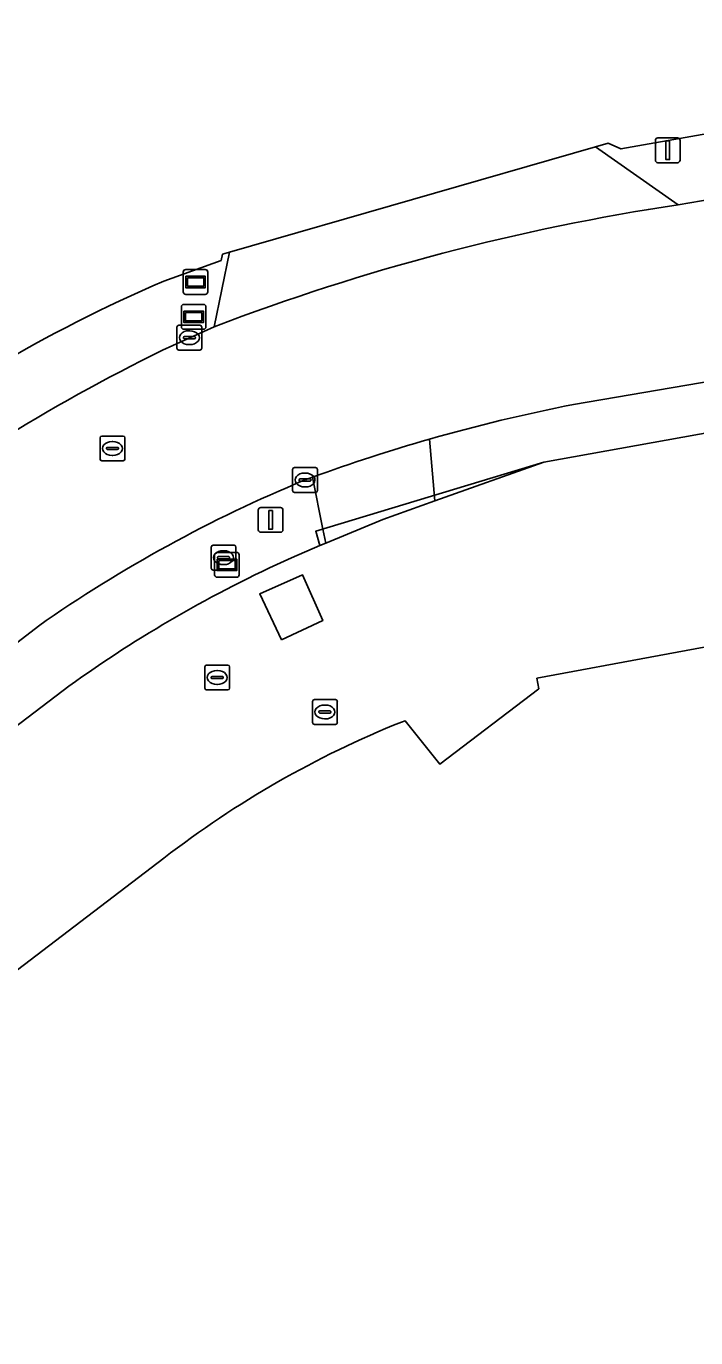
# Model space of a CAD drawing. Extents: x 156141 to 158132, y 385651 to 388333.
# Drawn here: x 156730.4 to 156757.4, y 386729.1 to 386782 of the extents above; entities that cross this region are included whole.
import ezdxf

# ---------------------------------------------------------------- set-up
doc = ezdxf.new("R2010")
doc.units = 0
for name, color, linetype in [('IMGEO_Berm_groen', 7, 'Continuous'), ('IMGEO_Brandkraan', 7, 'Continuous'), ('IMGEO_Erf', 7, 'Continuous'), ('IMGEO_Hek', 7, 'Continuous'), ('IMGEO_Informatiebord', 7, 'Continuous'), ('IMGEO_Kolk', 7, 'Continuous'), ('IMGEO_Lage_trafo', 7, 'Continuous'), ('IMGEO_Lichtmast', 7, 'Continuous'), ('IMGEO_Pand', 7, 'Continuous'), ('IMGEO_Rijbaan_lokaal_gesloten', 7, 'Continuous'), ('IMGEO_Rijbaan_lokaal_open', 7, 'Continuous'), ('IMGEO_Rioolput', 7, 'Continuous'), ('IMGEO_Verkeersbordpaal', 7, 'Continuous'), ('IMGEO_Verklikker', 7, 'Continuous'), ('IMGEO_Voetpad_open', 7, 'Continuous')]:
    doc.layers.add(name, color=color, linetype=linetype)

msp = doc.modelspace()

# ---------------------------------------------------------------- linework, layer by layer
at = {"layer": 'IMGEO_Berm_groen'}
for points in [[(156779.733, 386781.96), (156774.709, 386780.609), (156754.356, 386777.018), (156753.838, 386777.245), (156753.33, 386777.099), (156756.662, 386774.763), (156764.664, 386776.13)], [(156735.878, 386768.902), (156737.952, 386769.845), (156738.577, 386772.853), (156738.301, 386772.773), (156738.237, 386772.522), (156735.926, 386771.688)], [(156769.252, 386767.626), (156768.912, 386769.526), (156752.445, 386766.717)], [(156746.642, 386765.322), (156746.853, 386762.833), (156751.247, 386764.398), (156769.252, 386767.626)], [(156741.07, 386760.537), (156742.214, 386761.034), (156742.455, 386761.134), (156742.342, 386761.696), (156741.922, 386763.786), (156741.621, 386763.675)], [(156730.873, 386757.788), (156712.266, 386743.479), (156712.486, 386740.439), (156732.098, 386755.362)]]:
    msp.add_lwpolyline(points, dxfattribs=at)
for centre, radius, start, end in [((156759.378, 386717.047), 59.461, 113.22942, 128.13629), ((156768.183, 386702.856), 73.523, 116.06463, 128.01044), ((156766.151, 386696.935), 71.115, 101.11205, 105.92199), ((156763.034, 386711.825), 56.098, 112.4401, 124.9815), ((156761.908, 386714.045), 50.948, 114.1421, 125.8102)]:
    msp.add_arc(centre, radius, start, end, dxfattribs=at)
at = {"layer": 'IMGEO_Brandkraan'}
for p, q in [((156737.837, 386760.119), (156737.837, 386760.971)), ((156737.912, 386761.045), (156738.764, 386761.045)), ((156738.096, 386760.539), (156738.096, 386760.551)), ((156738.139, 386760.588), (156738.537, 386760.588)), ((156738.325, 386760.825), (156738.35, 386760.825)), ((156738.58, 386760.551), (156738.58, 386760.539)), ((156738.838, 386760.971), (156738.838, 386760.119)), ((156738.764, 386760.045), (156737.912, 386760.045)), ((156738.534, 386760.502), (156738.136, 386760.502)), ((156738.348, 386760.265), (156738.323, 386760.265))]:
    msp.add_line(p, q, dxfattribs=at)
for points in [[(156737.837, 386760.119), (156737.837, 386760.971)], [(156737.912, 386761.045), (156738.764, 386761.045)], [(156738.838, 386760.971), (156738.838, 386760.119)], [(156738.764, 386760.045), (156737.912, 386760.045)]]:
    msp.add_lwpolyline(points, dxfattribs=at)
for centre, radius, start, end in [((156737.914, 386760.969), 0.0765, 91.552, 178.448), ((156737.914, 386760.969), 0.0765, 91.552, 178.448), ((156738.136, 386760.548), 0.0403, 85.8775, 175.7526), ((156738.541, 386760.55), 0.0386, 1.7309, 96.639), ((156738.762, 386760.969), 0.0765, 1.552, 88.448), ((156738.762, 386760.969), 0.0765, 1.552, 88.448), ((156737.914, 386760.121), 0.0765, 181.552, 268.448), ((156737.914, 386760.121), 0.0765, 181.552, 268.448), ((156738.133, 386760.538), 0.0366, 178.938, 274.7102), ((156738.537, 386760.545), 0.043, 264.8664, 352.4533), ((156738.762, 386760.121), 0.0765, 271.552, 358.448), ((156738.762, 386760.121), 0.0765, 271.552, 358.448)]:
    msp.add_arc(centre, radius, start, end, dxfattribs=at)
for centre, major_axis, ratio, start_param, end_param in [((156738.324, 386760.545), (-0.387, 0.002), 0.722429, 4.712389, 7.853982), ((156738.349, 386760.545), (-0.39, 0.002), 0.717154, 1.570796, 4.712389)]:
    msp.add_ellipse(centre, major_axis=major_axis, ratio=ratio, start_param=start_param, end_param=end_param, dxfattribs=at)
at = {"layer": 'IMGEO_Erf'}
for points in [[(156735.926, 386771.688), (156738.237, 386772.522), (156738.301, 386772.773), (156738.577, 386772.853), (156753.33, 386777.099), (156753.838, 386777.245), (156754.356, 386777.018), (156774.709, 386780.609), (156779.733, 386781.96)], [(156778.117, 386768.64), (156772.911, 386767.737), (156769.343, 386767.119), (156769.252, 386767.626), (156751.247, 386764.398), (156746.853, 386762.833), (156744.759, 386762.087), (156742.455, 386761.134), (156742.214, 386761.034), (156741.07, 386760.537)], [(156745.514, 386753.92), (156745.655, 386753.973), (156747.058, 386752.221), (156751.051, 386755.263), (156750.972, 386755.686), (156760.826, 386757.516), (156761.145, 386757.097), (156763.608, 386753.87), (156770.5, 386744.82), (156770.834, 386745.092), (156773.567, 386741.518), (156773.298, 386741.282), (156774.548, 386739.619), (156776.92, 386741.403), (156777.226, 386741.011), (156774.815, 386739.2), (156812.586, 386689.743), (156789.566, 386672.171), (156756.887, 386714.985), (156712.276, 386681.034)], [(156732.098, 386755.362), (156712.486, 386740.439), (156699.039, 386730.289)], [(156712.276, 386681.034), (156704.259, 386691.546), (156701.969, 386689.799), (156693.612, 386700.758), (156719.804, 386720.691), (156712.322, 386730.437), (156735.928, 386748.433)]]:
    msp.add_lwpolyline(points, dxfattribs=at)
msp.add_lwpolyline([(156740.672, 386757.231), (156739.796, 386759.082), (156741.519, 386759.859), (156742.339, 386758.012)], close=True, dxfattribs=at)
for centre, radius, start, end in [((156759.378, 386717.047), 59.461, 113.22942, 128.13629), ((156761.908, 386714.045), 50.948, 114.1421, 125.8102), ((156760.408, 386716.783), 40.013, 111.8533, 127.7201)]:
    msp.add_arc(centre, radius, start, end, dxfattribs=at)
at = {"layer": 'IMGEO_Hek'}
for points in [[(156753.33, 386777.099), (156753.838, 386777.245), (156754.356, 386777.018), (156774.709, 386780.609), (156779.733, 386781.96)], [(156738.577, 386772.853), (156753.33, 386777.099)], [(156735.926, 386771.688), (156738.237, 386772.522), (156738.301, 386772.773), (156738.577, 386772.853)], [(156742.214, 386761.034), (156742.055, 386761.609), (156751.247, 386764.398), (156769.252, 386767.626)]]:
    msp.add_lwpolyline(points, dxfattribs=at)
msp.add_arc((156759.378, 386717.047), 59.461, 113.22942, 128.13629, dxfattribs=at)
at = {"layer": 'IMGEO_Informatiebord'}
for p, q in [((156736.712, 386771.256), (156736.712, 386772.056)), ((156736.712, 386772.056), (156736.712, 386771.256)), ((156736.812, 386772.156), (156737.602, 386772.156)), ((156737.602, 386772.156), (156736.812, 386772.156)), ((156737.702, 386772.056), (156737.702, 386771.256)), ((156737.702, 386771.256), (156737.702, 386772.056)), ((156737.602, 386771.156), (156736.812, 386771.156)), ((156736.812, 386771.156), (156737.602, 386771.156)), ((156736.636, 386769.851), (156736.636, 386770.651)), ((156736.636, 386770.651), (156736.636, 386769.851)), ((156736.736, 386770.751), (156737.526, 386770.751)), ((156737.526, 386770.751), (156736.736, 386770.751)), ((156737.626, 386770.651), (156737.626, 386769.851)), ((156737.626, 386769.851), (156737.626, 386770.651)), ((156737.526, 386769.751), (156736.736, 386769.751)), ((156736.736, 386769.751), (156737.526, 386769.751))]:
    msp.add_line(p, q, dxfattribs=at)
for points in [[(156736.813, 386771.888), (156737.601, 386771.888), (156737.601, 386771.424), (156736.813, 386771.424), (156736.813, 386771.888)], [(156736.878, 386771.823), (156736.878, 386771.489), (156737.536, 386771.489), (156737.536, 386771.823), (156736.878, 386771.823)], [(156736.737, 386770.483), (156737.525, 386770.483), (156737.525, 386770.019), (156736.737, 386770.019), (156736.737, 386770.483)], [(156736.802, 386770.418), (156736.802, 386770.084), (156737.46, 386770.084), (156737.46, 386770.418), (156736.802, 386770.418)]]:
    msp.add_lwpolyline(points, dxfattribs=at)
for centre, start, end in [((156736.812, 386772.056), 90, 180), ((156736.812, 386772.056), 90, 180), ((156737.602, 386772.056), 0, 90), ((156737.602, 386772.056), 360, 90), ((156736.812, 386771.256), 180, 270), ((156736.812, 386771.256), 180, 270), ((156737.602, 386771.256), 270, 0), ((156737.602, 386771.256), 270, 0), ((156736.736, 386770.651), 90, 180), ((156736.736, 386770.651), 90, 180), ((156737.526, 386770.651), 0, 90), ((156737.526, 386770.651), 360, 90), ((156736.736, 386769.851), 180, 270), ((156736.736, 386769.851), 180, 270), ((156737.526, 386769.851), 270, 0), ((156737.526, 386769.851), 270, 0)]:
    msp.add_arc(centre, 0.1, start, end, dxfattribs=at)
at = {"layer": 'IMGEO_Kolk'}
for p, q in [((156736.459, 386768.983), (156736.459, 386769.835)), ((156736.534, 386769.909), (156737.386, 386769.909)), ((156736.947, 386769.689), (156736.972, 386769.689)), ((156737.46, 386769.835), (156737.46, 386768.983)), ((156736.718, 386769.403), (156736.718, 386769.415)), ((156737.156, 386769.366), (156736.758, 386769.366)), ((156736.761, 386769.452), (156737.159, 386769.452)), ((156736.97, 386769.129), (156736.945, 386769.129)), ((156737.202, 386769.415), (156737.202, 386769.403)), ((156737.386, 386768.909), (156736.534, 386768.909)), ((156741.121, 386763.249), (156741.121, 386764.101)), ((156741.196, 386764.175), (156742.048, 386764.175)), ((156741.423, 386763.718), (156741.821, 386763.718)), ((156741.609, 386763.955), (156741.634, 386763.955)), ((156742.122, 386764.101), (156742.122, 386763.249)), ((156741.38, 386763.669), (156741.38, 386763.681)), ((156741.818, 386763.632), (156741.42, 386763.632)), ((156741.632, 386763.395), (156741.607, 386763.395)), ((156741.864, 386763.681), (156741.864, 386763.669)), ((156742.048, 386763.175), (156741.196, 386763.175))]:
    msp.add_line(p, q, dxfattribs=at)
for points in [[(156736.459, 386768.983), (156736.459, 386769.835)], [(156736.534, 386769.909), (156737.386, 386769.909)], [(156737.46, 386769.835), (156737.46, 386768.983)], [(156737.386, 386768.909), (156736.534, 386768.909)], [(156741.121, 386763.249), (156741.121, 386764.101)], [(156741.196, 386764.175), (156742.048, 386764.175)], [(156742.122, 386764.101), (156742.122, 386763.249)], [(156742.048, 386763.175), (156741.196, 386763.175)]]:
    msp.add_lwpolyline(points, dxfattribs=at)
for centre, radius, start, end in [((156736.536, 386769.833), 0.0765, 91.552, 178.448), ((156736.536, 386769.833), 0.0765, 91.552, 178.448), ((156737.384, 386769.833), 0.0765, 1.552, 88.448), ((156737.384, 386769.833), 0.0765, 1.552, 88.448), ((156736.758, 386769.412), 0.0403, 85.8775, 175.7526), ((156736.755, 386769.402), 0.0366, 178.938, 274.7102), ((156737.159, 386769.409), 0.043, 264.8664, 352.4533), ((156737.163, 386769.414), 0.0386, 1.7309, 96.639), ((156736.536, 386768.985), 0.0765, 181.552, 268.448), ((156736.536, 386768.985), 0.0765, 181.552, 268.448), ((156737.384, 386768.985), 0.0765, 271.552, 358.448), ((156737.384, 386768.985), 0.0765, 271.552, 358.448), ((156741.198, 386764.099), 0.0765, 91.552, 178.448), ((156741.198, 386764.099), 0.0765, 91.552, 178.448), ((156741.42, 386763.678), 0.0403, 85.8775, 175.7526), ((156741.825, 386763.68), 0.0386, 1.7309, 96.639), ((156742.046, 386764.099), 0.0765, 1.552, 88.448), ((156742.046, 386764.099), 0.0765, 1.552, 88.448), ((156741.198, 386763.251), 0.0765, 181.552, 268.448), ((156741.198, 386763.251), 0.0765, 181.552, 268.448), ((156741.417, 386763.668), 0.0366, 178.938, 274.7102), ((156741.821, 386763.675), 0.043, 264.8664, 352.4533), ((156742.046, 386763.251), 0.0765, 271.552, 358.448), ((156742.046, 386763.251), 0.0765, 271.552, 358.448)]:
    msp.add_arc(centre, radius, start, end, dxfattribs=at)
for centre, major_axis, ratio, start_param, end_param in [((156736.946, 386769.409), (-0.387, 0.002), 0.722429, 4.712389, 7.853982), ((156736.971, 386769.409), (-0.39, 0.002), 0.717154, 1.570796, 4.712389), ((156741.608, 386763.675), (-0.387, 0.002), 0.722429, 4.712389, 7.853982), ((156741.633, 386763.675), (-0.39, 0.002), 0.717154, 1.570796, 4.712389)]:
    msp.add_ellipse(centre, major_axis=major_axis, ratio=ratio, start_param=start_param, end_param=end_param, dxfattribs=at)
at = {"layer": 'IMGEO_Lage_trafo'}
msp.add_lwpolyline([(156740.672, 386757.231), (156742.339, 386758.012), (156741.519, 386759.859), (156739.796, 386759.082)], close=True, dxfattribs=at)
at = {"layer": 'IMGEO_Lichtmast'}
for p, q in [((156739.738, 386761.667), (156739.738, 386762.467)), ((156739.738, 386762.467), (156739.738, 386761.667)), ((156739.838, 386762.567), (156740.628, 386762.567)), ((156740.628, 386762.567), (156739.838, 386762.567)), ((156740.728, 386762.467), (156740.728, 386761.667)), ((156740.728, 386761.667), (156740.728, 386762.467)), ((156740.628, 386761.567), (156739.838, 386761.567)), ((156739.838, 386761.567), (156740.628, 386761.567))]:
    msp.add_line(p, q, dxfattribs=at)
msp.add_lwpolyline([(156740.158, 386762.442), (156740.308, 386762.442), (156740.308, 386761.692), (156740.158, 386761.692), (156740.158, 386762.442)], dxfattribs=at)
for centre, start, end in [((156739.838, 386762.467), 90, 180), ((156739.838, 386762.467), 90, 180), ((156740.628, 386762.467), 0, 90), ((156740.628, 386762.467), 360, 90), ((156739.838, 386761.667), 180, 270), ((156739.838, 386761.667), 180, 270), ((156740.628, 386761.667), 270, 0), ((156740.628, 386761.667), 270, 0)]:
    msp.add_arc(centre, 0.1, start, end, dxfattribs=at)
at = {"layer": 'IMGEO_Pand'}
for points in [[(156701.969, 386689.799), (156704.259, 386691.546), (156712.276, 386681.034), (156756.887, 386714.985), (156789.566, 386672.171), (156812.586, 386689.743), (156774.815, 386739.2), (156777.226, 386741.011), (156776.92, 386741.403), (156774.548, 386739.619), (156773.298, 386741.282), (156773.567, 386741.518), (156770.834, 386745.092), (156770.5, 386744.82), (156763.608, 386753.87), (156761.145, 386757.097), (156760.826, 386757.516), (156750.972, 386755.686), (156751.051, 386755.263), (156747.058, 386752.221), (156745.655, 386753.973), (156745.514, 386753.92)], [(156735.928, 386748.433), (156712.322, 386730.437), (156719.804, 386720.691), (156693.612, 386700.758)]]:
    msp.add_lwpolyline(points, dxfattribs=at)
msp.add_arc((156760.408, 386716.783), 40.013, 111.8533, 127.7201, dxfattribs=at)
at = {"layer": 'IMGEO_Rijbaan_lokaal_gesloten'}
for points in [[(156764.664, 386776.13), (156756.662, 386774.763)], [(156752.445, 386766.717), (156768.912, 386769.526), (156777.67, 386771.065)], [(156737.952, 386769.845), (156735.878, 386768.902)], [(156741.621, 386763.675), (156741.922, 386763.786)], [(156697.574, 386732.304), (156712.266, 386743.479), (156730.873, 386757.788)]]:
    msp.add_lwpolyline(points, dxfattribs=at)
for centre, radius, start, end in [((156769.888, 386686.398), 89.349, 98.51237, 110.9422), ((156768.183, 386702.856), 73.523, 116.06463, 128.01044), ((156766.151, 386696.935), 71.115, 101.11205, 105.92199), ((156765.802, 386698.424), 69.588, 105.98225, 110.06999), ((156763.034, 386711.825), 56.098, 112.4401, 124.9815)]:
    msp.add_arc(centre, radius, start, end, dxfattribs=at)
at = {"layer": 'IMGEO_Rijbaan_lokaal_open'}
msp.add_lwpolyline([(156756.662, 386774.763), (156753.33, 386777.099), (156738.577, 386772.853), (156737.952, 386769.845)], dxfattribs=at)
msp.add_arc((156769.888, 386686.398), 89.349, 98.51237, 110.9422, dxfattribs=at)
at = {"layer": 'IMGEO_Rioolput'}
for p, q in [((156733.358, 386764.52), (156733.358, 386765.372)), ((156733.433, 386765.446), (156734.285, 386765.446)), ((156734.359, 386765.372), (156734.359, 386764.52)), ((156733.617, 386764.94), (156733.617, 386764.952)), ((156734.055, 386764.903), (156733.657, 386764.903)), ((156733.66, 386764.989), (156734.058, 386764.989)), ((156733.846, 386765.226), (156733.871, 386765.226)), ((156734.101, 386764.952), (156734.101, 386764.94)), ((156734.285, 386764.446), (156733.433, 386764.446)), ((156733.869, 386764.666), (156733.844, 386764.666)), ((156737.581, 386755.29), (156737.581, 386756.142)), ((156737.656, 386756.216), (156738.508, 386756.216)), ((156738.069, 386755.996), (156738.094, 386755.996)), ((156738.582, 386756.142), (156738.582, 386755.29)), ((156737.84, 386755.71), (156737.84, 386755.722)), ((156738.278, 386755.673), (156737.88, 386755.673)), ((156737.883, 386755.759), (156738.281, 386755.759)), ((156738.092, 386755.436), (156738.067, 386755.436)), ((156738.324, 386755.722), (156738.324, 386755.71)), ((156738.508, 386755.216), (156737.656, 386755.216)), ((156741.923, 386753.902), (156741.923, 386754.754)), ((156741.998, 386754.828), (156742.85, 386754.828)), ((156742.924, 386754.754), (156742.924, 386753.902)), ((156742.182, 386754.322), (156742.182, 386754.334)), ((156742.62, 386754.285), (156742.222, 386754.285)), ((156742.225, 386754.371), (156742.623, 386754.371)), ((156742.411, 386754.608), (156742.436, 386754.608)), ((156742.666, 386754.334), (156742.666, 386754.322)), ((156742.85, 386753.828), (156741.998, 386753.828)), ((156742.434, 386754.048), (156742.409, 386754.048))]:
    msp.add_line(p, q, dxfattribs=at)
for points in [[(156733.358, 386764.52), (156733.358, 386765.372)], [(156733.433, 386765.446), (156734.285, 386765.446)], [(156734.359, 386765.372), (156734.359, 386764.52)], [(156734.285, 386764.446), (156733.433, 386764.446)], [(156737.581, 386755.29), (156737.581, 386756.142)], [(156737.656, 386756.216), (156738.508, 386756.216)], [(156738.582, 386756.142), (156738.582, 386755.29)], [(156738.508, 386755.216), (156737.656, 386755.216)], [(156741.923, 386753.902), (156741.923, 386754.754)], [(156741.998, 386754.828), (156742.85, 386754.828)], [(156742.924, 386754.754), (156742.924, 386753.902)], [(156742.85, 386753.828), (156741.998, 386753.828)]]:
    msp.add_lwpolyline(points, dxfattribs=at)
for centre, radius, start, end in [((156733.435, 386765.37), 0.0765, 91.552, 178.448), ((156733.435, 386765.37), 0.0765, 91.552, 178.448), ((156734.283, 386765.37), 0.0765, 1.552, 88.448), ((156734.283, 386765.37), 0.0765, 1.552, 88.448), ((156733.657, 386764.949), 0.0403, 85.8775, 175.7526), ((156733.654, 386764.939), 0.0366, 178.938, 274.7102), ((156734.058, 386764.946), 0.043, 264.8664, 352.4533), ((156734.062, 386764.951), 0.0386, 1.7309, 96.639), ((156733.435, 386764.522), 0.0765, 181.552, 268.448), ((156733.435, 386764.522), 0.0765, 181.552, 268.448), ((156734.283, 386764.522), 0.0765, 271.552, 358.448), ((156734.283, 386764.522), 0.0765, 271.552, 358.448), ((156737.658, 386756.14), 0.0765, 91.552, 178.448), ((156737.658, 386756.14), 0.0765, 91.552, 178.448), ((156738.506, 386756.14), 0.0765, 1.552, 88.448), ((156738.506, 386756.14), 0.0765, 1.552, 88.448), ((156737.658, 386755.292), 0.0765, 181.552, 268.448), ((156737.658, 386755.292), 0.0765, 181.552, 268.448), ((156737.88, 386755.719), 0.0403, 85.8775, 175.7526), ((156737.877, 386755.709), 0.0366, 178.938, 274.7102), ((156738.281, 386755.716), 0.043, 264.8664, 352.4533), ((156738.285, 386755.721), 0.0386, 1.7309, 96.639), ((156738.506, 386755.292), 0.0765, 271.552, 358.448), ((156738.506, 386755.292), 0.0765, 271.552, 358.448), ((156742, 386754.752), 0.0765, 91.552, 178.448), ((156742, 386754.752), 0.0765, 91.552, 178.448), ((156742.848, 386754.752), 0.0765, 1.552, 88.448), ((156742.848, 386754.752), 0.0765, 1.552, 88.448), ((156742.222, 386754.331), 0.0403, 85.8775, 175.7526), ((156742.219, 386754.321), 0.0366, 178.938, 274.7102), ((156742.623, 386754.328), 0.043, 264.8664, 352.4533), ((156742.627, 386754.333), 0.0386, 1.7309, 96.639), ((156742, 386753.904), 0.0765, 181.552, 268.448), ((156742, 386753.904), 0.0765, 181.552, 268.448), ((156742.848, 386753.904), 0.0765, 271.552, 358.448), ((156742.848, 386753.904), 0.0765, 271.552, 358.448)]:
    msp.add_arc(centre, radius, start, end, dxfattribs=at)
for centre, major_axis, ratio, start_param, end_param in [((156733.845, 386764.946), (-0.387, 0.002), 0.722429, 4.712389, 7.853982), ((156733.87, 386764.946), (-0.39, 0.002), 0.717154, 1.570796, 4.712389), ((156738.068, 386755.716), (-0.387, 0.002), 0.722429, 4.712389, 7.853982), ((156738.093, 386755.716), (-0.39, 0.002), 0.717154, 1.570796, 4.712389), ((156742.41, 386754.328), (-0.387, 0.002), 0.722429, 4.712389, 7.853982), ((156742.435, 386754.328), (-0.39, 0.002), 0.717154, 1.570796, 4.712389)]:
    msp.add_ellipse(centre, major_axis=major_axis, ratio=ratio, start_param=start_param, end_param=end_param, dxfattribs=at)
at = {"layer": 'IMGEO_Verkeersbordpaal'}
for p, q in [((156755.849, 386777.462), (156756.639, 386777.462)), ((156756.639, 386777.462), (156755.849, 386777.462)), ((156755.749, 386776.562), (156755.749, 386777.362)), ((156755.749, 386777.362), (156755.749, 386776.562)), ((156756.739, 386777.362), (156756.739, 386776.562)), ((156756.739, 386776.562), (156756.739, 386777.362)), ((156756.639, 386776.462), (156755.849, 386776.462)), ((156755.849, 386776.462), (156756.639, 386776.462))]:
    msp.add_line(p, q, dxfattribs=at)
msp.add_lwpolyline([(156756.169, 386777.337), (156756.319, 386777.337), (156756.319, 386776.587), (156756.169, 386776.587), (156756.169, 386777.337)], dxfattribs=at)
for centre, start, end in [((156755.849, 386777.362), 90, 180), ((156755.849, 386777.362), 90, 180), ((156756.639, 386777.362), 0, 90), ((156756.639, 386777.362), 360, 90), ((156755.849, 386776.562), 180, 270), ((156755.849, 386776.562), 180, 270), ((156756.639, 386776.562), 270, 0), ((156756.639, 386776.562), 270, 0)]:
    msp.add_arc(centre, 0.1, start, end, dxfattribs=at)
at = {"layer": 'IMGEO_Verklikker'}
for p, q in [((156737.977, 386759.858), (156737.977, 386760.658)), ((156737.977, 386760.658), (156737.977, 386759.858)), ((156738.077, 386760.758), (156738.867, 386760.758)), ((156738.867, 386760.758), (156738.077, 386760.758)), ((156738.967, 386760.658), (156738.967, 386759.858)), ((156738.967, 386759.858), (156738.967, 386760.658)), ((156738.867, 386759.758), (156738.077, 386759.758)), ((156738.077, 386759.758), (156738.867, 386759.758))]:
    msp.add_line(p, q, dxfattribs=at)
for points in [[(156738.078, 386760.49), (156738.866, 386760.49), (156738.866, 386760.026), (156738.078, 386760.026), (156738.078, 386760.49)], [(156738.143, 386760.425), (156738.143, 386760.091), (156738.801, 386760.091), (156738.801, 386760.425), (156738.143, 386760.425)]]:
    msp.add_lwpolyline(points, dxfattribs=at)
for centre, start, end in [((156738.077, 386760.658), 90, 180), ((156738.077, 386760.658), 90, 180), ((156738.867, 386760.658), 0, 90), ((156738.867, 386760.658), 360, 90), ((156738.077, 386759.858), 180, 270), ((156738.077, 386759.858), 180, 270), ((156738.867, 386759.858), 270, 0), ((156738.867, 386759.858), 270, 0)]:
    msp.add_arc(centre, 0.1, start, end, dxfattribs=at)
at = {"layer": 'IMGEO_Voetpad_open'}
msp.add_lwpolyline([(156741.922, 386763.786), (156742.342, 386761.696), (156742.455, 386761.134), (156744.759, 386762.087), (156746.853, 386762.833), (156746.642, 386765.322)], dxfattribs=at)
msp.add_arc((156765.802, 386698.424), 69.588, 105.98225, 110.06999, dxfattribs=at)

doc.saveas('drawing.dxf')
